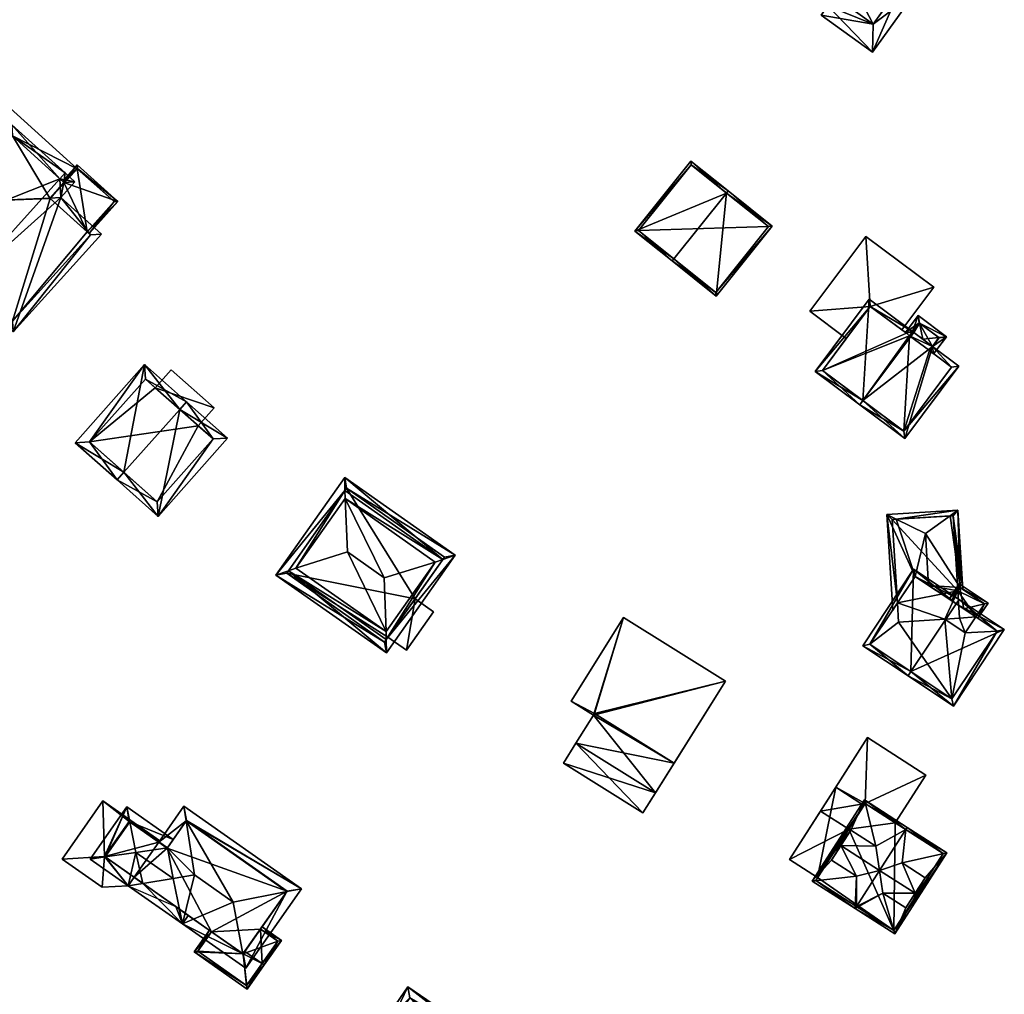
# Model space of a CAD drawing. Header units: inches. Extents: x 2685601 to 2690022, y 1235992 to 1239010.
# Tile 273 of 390: x 2689157 to 2689252, y 1237405 to 1237500. Entities that reach past the tile are written whole.
import ezdxf

# ---------------------------------------------------------------- set-up
doc = ezdxf.new("R2010")
doc.units = ezdxf.units.IN
doc.header["$MEASUREMENT"] = 0
doc.layers.add('Gebaeude Einzelhaus', color=10, linetype='Continuous')
doc.layers.add('Offenes Gebaeude', color=10, linetype='Continuous')

msp = doc.modelspace()

# ---------------------------------------------------------------- meshes
at = {"layer": 'Gebaeude Einzelhaus'}
mesh = msp.add_polyface(dxfattribs=at)
corners = [(2689223.188, 1237510.828, 478.152), (2689225.863, 1237507.506, 478.152), (2689234.966, 1237500.971, 478.152), (2689221.875, 1237508.999, 478.152), (2689225.214, 1237506.603, 478.152), (2689239.365, 1237499.215, 478.152), (2689234.318, 1237500.068, 478.152), (2689239.283, 1237496.504, 478.152), (2689243.446, 1237502.304, 478.152), (2689242.216, 1237503.187, 478.152), (2689239.365, 1237499.215, 480.711), (2689245.243, 1237507.404, 480.711), (2689229.065, 1237519.015, 480.711), (2689223.188, 1237510.828, 480.711), (2689225.214, 1237506.603, 467.392), (2689221.875, 1237508.999, 467.392), (2689225.863, 1237507.506, 467.392), (2689234.966, 1237500.971, 467.392), (2689234.318, 1237500.068, 467.392), (2689239.283, 1237496.504, 467.392), (2689243.446, 1237502.304, 467.392), (2689242.216, 1237503.187, 467.392), (2689223.188, 1237510.828, 467.392), (2689226.039, 1237514.799, 478.152), (2689226.039, 1237514.799, 467.392), (2689229.065, 1237519.015, 467.392), (2689245.243, 1237507.404, 467.392)]
mesh.append_faces([[corners[k] for k in face] for face in [(10, 12, 13), (10, 11, 12), (5, 8, 9), (5, 7, 8), (5, 6, 7), (0, 2, 5), (5, 2, 6), (4, 1, 3), (3, 1, 0), (0, 1, 2)]], dxfattribs={"color": 13})
mesh.append_faces([[corners[k] for k in face] for face in [(25, 21, 24), (25, 26, 21), (12, 11, 25), (25, 11, 26), (9, 10, 5), (9, 11, 10), (21, 26, 9), (9, 26, 11), (10, 13, 5), (5, 13, 0), (13, 23, 0), (23, 25, 24), (13, 12, 23), (23, 12, 25), (17, 19, 18), (17, 21, 19), (19, 21, 20), (17, 24, 21), (17, 16, 24), (24, 16, 22), (22, 16, 15), (15, 16, 14), (0, 15, 3), (0, 22, 15), (0, 23, 22), (22, 23, 24), (20, 21, 8), (8, 21, 9), (8, 7, 20), (20, 7, 19), (7, 6, 19), (19, 6, 18), (6, 2, 18), (18, 2, 17), (2, 1, 17), (17, 1, 16), (1, 4, 16), (16, 4, 14), (4, 3, 14), (14, 3, 15)]], dxfattribs={"color": 41})
mesh = msp.add_polyface(dxfattribs=at)
corners = [(2689156.221, 1237488.401, 462.946), (2689162.447, 1237485.23, 462.946), (2689153.221, 1237493.568, 462.946), (2689161.186, 1237483.913, 462.946), (2689159.861, 1237482.369, 462.946), (2689146.228, 1237485.829, 462.946), (2689150.449, 1237482.014, 462.946), (2689159.822, 1237482.404, 462.946), (2689153.221, 1237493.568, 457.538), (2689162.447, 1237485.23, 457.538), (2689146.228, 1237485.829, 457.538), (2689150.449, 1237482.014, 457.538), (2689156.221, 1237488.401, 457.538), (2689161.186, 1237483.913, 457.538), (2689159.861, 1237482.369, 457.538), (2689159.822, 1237482.404, 457.538)]
mesh.append_faces([[corners[k] for k in face] for face in [(4, 3, 7), (0, 5, 6), (0, 2, 5), (4, 1, 3), (3, 1, 0), (0, 1, 2)]], dxfattribs={"color": 13})
mesh.append_faces([[corners[k] for k in face] for face in [(10, 12, 11), (13, 14, 15), (12, 9, 13), (13, 9, 14), (10, 8, 12), (12, 8, 9), (10, 11, 5), (5, 11, 6), (5, 2, 10), (10, 2, 8), (8, 1, 9), (8, 2, 1)]], dxfattribs={"color": 41})
mesh = msp.add_polyface(dxfattribs=at)
corners = [(2689160.881, 1237482.458, 469.942), (2689156.265, 1237469.458, 466.844), (2689164.807, 1237478.91, 466.844), (2689151.897, 1237474.416, 470.688), (2689151.394, 1237473.859, 470.688), (2689160.797, 1237484.265, 470.688), (2689162.245, 1237483.967, 469.942), (2689161.3, 1237484.821, 470.688), (2689156.167, 1237489.46, 466.844), (2689146.261, 1237478.498, 466.844), (2689163.748, 1237478.856, 467.283), (2689161.186, 1237483.913, 470.381), (2689159.822, 1237482.404, 470.381), (2689156.221, 1237488.401, 467.261), (2689147.32, 1237478.552, 467.261), (2689156.211, 1237470.517, 467.283), (2689159.861, 1237482.369, 465.616), (2689159.822, 1237482.404, 465.616), (2689163.422, 1237479.151, 465.616), (2689163.748, 1237478.856, 457.538), (2689163.422, 1237479.151, 457.538), (2689159.861, 1237482.369, 462.946), (2689159.822, 1237482.404, 462.946), (2689161.186, 1237483.913, 462.946), (2689161.186, 1237483.913, 465.616), (2689156.221, 1237488.401, 462.946), (2689150.449, 1237482.014, 462.946), (2689147.32, 1237478.552, 457.538), (2689150.449, 1237482.014, 457.538), (2689156.211, 1237470.517, 457.538), (2689159.822, 1237482.404, 457.538), (2689156.221, 1237488.401, 457.538), (2689161.186, 1237483.913, 457.538), (2689159.861, 1237482.369, 457.538)]
mesh.append_faces([[corners[k] for k in face] for face in [(1, 15, 10), (3, 15, 4), (14, 3, 4), (4, 15, 1), (9, 14, 4), (13, 14, 8), (8, 14, 9), (5, 13, 7), (11, 5, 7), (7, 13, 8), (6, 11, 7), (12, 11, 0), (10, 12, 0), (0, 11, 6), (1, 10, 2), (2, 10, 0), (5, 9, 3), (3, 9, 4), (7, 8, 5), (5, 8, 9), (5, 6, 7), (3, 0, 5), (5, 0, 6), (4, 1, 3), (3, 1, 0), (0, 1, 2)]], dxfattribs={"color": 13})
mesh.append_faces([[corners[k] for k in face] for face in [(28, 29, 27), (29, 20, 19), (28, 33, 29), (29, 33, 20), (28, 30, 33), (28, 31, 30), (30, 31, 32), (10, 15, 19), (19, 15, 29), (3, 14, 15), (15, 14, 29), (29, 14, 27), (27, 26, 28), (26, 13, 25), (27, 14, 26), (26, 14, 13), (13, 24, 25), (25, 24, 23), (13, 5, 24), (24, 5, 11), (17, 24, 12), (12, 24, 11), (17, 23, 24), (17, 22, 23), (17, 21, 22), (17, 16, 21), (18, 19, 20), (16, 10, 18), (18, 10, 19), (17, 12, 16), (16, 12, 10)]], dxfattribs={"color": 41})
mesh = msp.add_polyface(dxfattribs=at)
corners = [(2689225.185, 1237482.887, 484.9), (2689221.725, 1237485.973, 478.216), (2689216.32, 1237479.209, 478.215), (2689225.341, 1237483.083, 484.9), (2689220.092, 1237476.514, 484.9), (2689219.936, 1237476.319, 484.9), (2689229.588, 1237479.689, 478.215), (2689224.183, 1237472.925, 478.215), (2689221.764, 1237485.621, 478.576), (2689229.236, 1237479.65, 478.523), (2689216.671, 1237479.248, 478.576), (2689224.144, 1237473.276, 478.522), (2689221.764, 1237485.621, 467.842), (2689229.236, 1237479.65, 467.842), (2689216.671, 1237479.248, 467.842), (2689224.144, 1237473.276, 467.842)]
mesh.append_faces([[corners[k] for k in face] for face in [(6, 11, 9), (7, 11, 6), (4, 11, 5), (10, 4, 5), (5, 11, 7), (8, 10, 2), (2, 10, 5), (1, 8, 2), (0, 8, 3), (9, 0, 3), (6, 9, 3), (3, 8, 1), (7, 4, 5), (7, 0, 4), (7, 6, 0), (0, 6, 3), (0, 2, 4), (4, 2, 5), (3, 1, 0), (0, 1, 2)]], dxfattribs={"color": 13})
mesh.append_faces([[corners[k] for k in face] for face in [(13, 15, 14), (13, 14, 12), (11, 15, 13), (11, 13, 9), (14, 15, 11), (4, 14, 11), (10, 14, 4), (12, 14, 10), (8, 12, 10), (0, 12, 8), (13, 12, 9), (9, 12, 0)]], dxfattribs={"color": 41})
mesh = msp.add_polyface(dxfattribs=at)
corners = [(2689163.422, 1237479.151, 465.616), (2689163.607, 1237478.983, 465.616), (2689166.396, 1237482.069, 465.616), (2689161.186, 1237483.913, 465.616), (2689162.464, 1237485.622, 465.616), (2689161.039, 1237484.046, 465.616), (2689159.861, 1237482.369, 465.616), (2689159.822, 1237482.404, 465.616), (2689166.043, 1237482.051, 465.616), (2689162.482, 1237485.269, 465.616), (2689162.482, 1237485.269, 457.538), (2689166.043, 1237482.051, 457.538), (2689162.447, 1237485.23, 462.946), (2689162.447, 1237485.23, 457.538), (2689159.861, 1237482.369, 462.946), (2689163.422, 1237479.151, 457.538), (2689159.861, 1237482.369, 457.538)]
mesh.append_faces([[corners[k] for k in face] for face in [(3, 6, 7), (4, 9, 5), (5, 9, 3), (3, 9, 6), (8, 1, 0), (4, 2, 9), (9, 2, 8), (8, 2, 1), (0, 3, 6), (6, 3, 7), (3, 4, 5), (0, 2, 3), (3, 2, 4), (0, 1, 2)]], dxfattribs={"color": 13})
mesh.append_faces([[corners[k] for k in face] for face in [(13, 15, 16), (10, 11, 13), (13, 11, 15), (11, 8, 15), (15, 8, 0), (6, 12, 14), (12, 10, 13), (6, 9, 12), (12, 9, 10), (9, 8, 10), (10, 8, 11)]], dxfattribs={"color": 41})
mesh = msp.add_polyface(dxfattribs=at)
corners = [(2689238.352, 1237462.824, 483.477), (2689238.966, 1237472.631, 476.936), (2689233.746, 1237465.638, 476.936), (2689243.164, 1237469.499, 483.312), (2689238.053, 1237462.424, 483.477), (2689243.273, 1237469.418, 483.477), (2689245.095, 1237468.057, 480.745), (2689242.416, 1237459.166, 476.936), (2689247.636, 1237466.16, 476.936), (2689234.446, 1237465.739, 477.544), (2689239.068, 1237471.931, 477.545), (2689242.315, 1237459.866, 477.535), (2689246.936, 1237466.059, 477.536), (2689244.796, 1237467.656, 480.745), (2689242.865, 1237469.098, 483.312), (2689242.568, 1237469.329, 482.854), (2689246.424, 1237469.001, 476.936), (2689243.691, 1237471.041, 476.936), (2689243.839, 1237470.307, 477.349), (2689245.691, 1237468.924, 477.348), (2689244.15, 1237468.763, 478.215), (2689243.164, 1237469.499, 477.306), (2689242.469, 1237469.403, 476.936), (2689242.568, 1237469.329, 477.027), (2689242.865, 1237469.098, 477.306), (2689243.273, 1237469.418, 477.406), (2689245.095, 1237468.057, 477.317), (2689245.197, 1237467.357, 476.936), (2689244.796, 1237467.656, 477.317), (2689245.724, 1237468.9, 477.317), (2689243.793, 1237470.341, 477.306), (2689243.164, 1237469.499, 467.204), (2689242.865, 1237469.098, 467.204), (2689242.568, 1237469.329, 467.204), (2689242.132, 1237469.653, 472.457), (2689239.068, 1237471.931, 472.457), (2689242.132, 1237469.653, 472.357), (2689239.068, 1237471.931, 467.204), (2689239.068, 1237471.931, 472.357), (2689236.756, 1237468.834, 472.357), (2689234.446, 1237465.739, 467.204), (2689236.756, 1237468.834, 472.457), (2689242.315, 1237459.866, 467.204), (2689246.936, 1237466.059, 467.204), (2689244.796, 1237467.656, 467.204), (2689245.095, 1237468.057, 467.204), (2689245.724, 1237468.9, 467.204), (2689243.793, 1237470.341, 467.204)]
mesh.append_faces([[corners[k] for k in face] for face in [(22, 21, 23), (23, 21, 24), (17, 30, 22), (22, 30, 21), (17, 18, 30), (16, 29, 19), (27, 26, 16), (16, 26, 29), (27, 28, 26), (16, 18, 17), (16, 19, 18), (27, 26, 28), (26, 19, 20), (27, 16, 26), (26, 16, 19), (18, 25, 20), (17, 21, 18), (18, 21, 25), (21, 23, 24), (17, 22, 21), (21, 22, 23), (16, 18, 19), (19, 18, 20), (16, 17, 18), (15, 10, 3), (14, 15, 3), (3, 10, 1), (12, 13, 6), (11, 12, 8), (8, 12, 6), (7, 11, 8), (0, 11, 4), (9, 0, 4), (4, 11, 7), (10, 9, 2), (1, 10, 2), (2, 9, 4), (0, 6, 5), (4, 7, 0), (0, 7, 6), (6, 7, 8), (3, 0, 5), (0, 2, 4), (3, 1, 0), (0, 1, 2)]], dxfattribs={"color": 13})
mesh.append_faces([[corners[k] for k in face] for face in [(45, 47, 46), (45, 31, 47), (30, 47, 21), (21, 47, 31), (30, 46, 47), (18, 29, 30), (30, 29, 46), (18, 19, 29), (26, 46, 29), (26, 45, 46), (42, 44, 43), (40, 32, 42), (42, 32, 44), (44, 32, 45), (45, 32, 31), (37, 33, 40), (40, 33, 32), (28, 26, 13), (13, 26, 6), (28, 45, 26), (28, 44, 45), (12, 28, 13), (12, 43, 28), (28, 43, 44), (12, 11, 43), (43, 11, 42), (11, 40, 42), (0, 9, 11), (11, 9, 40), (37, 39, 38), (41, 10, 35), (39, 9, 41), (41, 9, 10), (37, 40, 39), (39, 40, 9), (36, 37, 38), (36, 33, 37), (34, 23, 36), (36, 23, 33), (35, 10, 34), (34, 10, 23), (23, 10, 15), (24, 15, 14), (24, 23, 15), (24, 32, 23), (23, 32, 33), (21, 14, 3), (21, 24, 14), (21, 31, 24), (24, 31, 32), (25, 3, 5), (25, 21, 3), (5, 20, 25), (5, 6, 20), (20, 6, 26)]], dxfattribs={"color": 41})
mesh = msp.add_polyface(dxfattribs=at)
corners = [(2689172.366, 1237461.974, 469.043), (2689170.286, 1237451.64, 465.631), (2689176.995, 1237459.204, 465.631), (2689166.983, 1237455.906, 469.043), (2689166.32, 1237455.158, 469.043), (2689173.029, 1237462.721, 469.043), (2689168.966, 1237466.325, 465.631), (2689162.258, 1237458.761, 465.631), (2689170.201, 1237453.051, 466.275), (2689163.669, 1237458.846, 466.259), (2689175.584, 1237459.119, 466.274), (2689169.051, 1237464.914, 466.259), (2689170.009, 1237464.064, 465.631), (2689169.051, 1237464.914, 457.28), (2689174.148, 1237460.393, 465.631), (2689175.584, 1237459.119, 457.28), (2689174.148, 1237460.393, 457.28), (2689170.009, 1237464.064, 457.28), (2689163.669, 1237458.846, 457.28), (2689170.201, 1237453.051, 457.28)]
mesh.append_faces([[corners[k] for k in face] for face in [(11, 9, 6), (6, 9, 7), (0, 11, 5), (10, 0, 5), (5, 11, 6), (2, 10, 5), (1, 8, 10), (1, 10, 2), (3, 8, 4), (9, 3, 4), (7, 9, 4), (4, 8, 1), (3, 7, 4), (5, 6, 0), (0, 6, 3), (3, 6, 7), (0, 2, 5), (4, 1, 3), (3, 1, 0), (0, 1, 2)]], dxfattribs={"color": 13})
mesh.append_faces([[corners[k] for k in face] for face in [(16, 18, 17), (17, 18, 13), (15, 19, 16), (16, 19, 18), (10, 19, 15), (10, 8, 19), (3, 9, 8), (8, 9, 19), (19, 9, 18), (9, 11, 18), (18, 11, 13), (13, 12, 17), (14, 15, 16), (14, 10, 15), (12, 0, 14), (14, 0, 10), (13, 11, 12), (12, 11, 0)]], dxfattribs={"color": 41})
mesh = msp.add_polyface(dxfattribs=at)
corners = [(2689170.009, 1237464.064, 465.631), (2689175.695, 1237462.138, 465.631), (2689171.556, 1237465.809, 465.631), (2689174.148, 1237460.393, 465.631), (2689170.009, 1237464.064, 457.28), (2689171.556, 1237465.809, 457.28), (2689175.695, 1237462.138, 457.28), (2689174.148, 1237460.393, 457.28)]
mesh.append_faces([[corners[k] for k in face] for face in [(3, 1, 0), (0, 1, 2)]], dxfattribs={"color": 13})
mesh.append_faces([[corners[k] for k in face] for face in [(5, 6, 4), (4, 6, 7), (2, 1, 5), (5, 1, 6), (7, 6, 3), (3, 6, 1), (0, 2, 4), (4, 2, 5)]], dxfattribs={"color": 41})
mesh = msp.add_polyface(dxfattribs=at)
corners = [(2689197.77, 1237447.469, 469.915), (2689188.313, 1237455.406, 469.381), (2689188.327, 1237454.125, 469.915), (2689198.981, 1237447.886, 469.381), (2689188.336, 1237453.363, 470.233), (2689197.049, 1237447.221, 470.233), (2689192.319, 1237439.737, 469.915), (2689192.333, 1237438.454, 469.381), (2689192.31, 1237440.499, 470.233), (2689181.664, 1237445.974, 469.381), (2689182.875, 1237446.39, 469.914), (2689183.598, 1237446.639, 470.233), (2689188.561, 1237448.201, 473.79), (2689192.113, 1237445.699, 473.79), (2689188.494, 1237454.361, 469.767), (2689197.936, 1237447.705, 469.767), (2689192.151, 1237439.499, 469.766), (2689182.709, 1237446.155, 469.766), (2689188.494, 1237454.361, 459.454), (2689197.936, 1237447.705, 459.454), (2689182.709, 1237446.155, 459.454), (2689192.151, 1237439.499, 459.454), (2689195.097, 1237443.677, 467.163), (2689192.478, 1237439.962, 467.163), (2689192.478, 1237439.962, 459.454), (2689195.097, 1237443.677, 459.454)]
mesh.append_faces([[corners[k] for k in face] for face in [(16, 6, 7), (17, 16, 9), (10, 17, 9), (2, 10, 9), (9, 16, 7), (14, 2, 1), (1, 2, 9), (6, 0, 3), (3, 0, 15), (15, 14, 3), (7, 6, 3), (3, 14, 1), (5, 13, 8), (4, 13, 5), (4, 12, 13), (12, 8, 13), (12, 11, 8), (11, 12, 4), (10, 8, 11), (10, 6, 8), (10, 7, 6), (10, 9, 7), (2, 11, 4), (2, 10, 11), (1, 9, 2), (2, 9, 10), (6, 5, 8), (6, 0, 5), (7, 3, 6), (6, 3, 0), (0, 4, 5), (0, 2, 4), (3, 1, 0), (0, 1, 2)]], dxfattribs={"color": 13})
mesh.append_faces([[corners[k] for k in face] for face in [(25, 18, 19), (24, 20, 25), (25, 20, 18), (24, 21, 20), (19, 22, 25), (23, 21, 24), (23, 16, 21), (22, 6, 23), (23, 6, 16), (22, 0, 6), (19, 15, 22), (22, 15, 0), (16, 17, 21), (21, 17, 20), (2, 20, 10), (10, 20, 17), (2, 18, 20), (2, 14, 18), (14, 15, 18), (18, 15, 19)]], dxfattribs={"color": 41})
mesh = msp.add_polyface(dxfattribs=at)
corners = [(2689241.696, 1237443.278, 470.129), (2689240.663, 1237451.808, 469.913), (2689241.238, 1237442.592, 469.913), (2689243.403, 1237445.84, 470.936), (2689241.569, 1237451.363, 470.292), (2689244.399, 1237449.974, 471.478), (2689244.711, 1237444.969, 471.478), (2689247.539, 1237452.236, 469.913), (2689247.744, 1237444.765, 470.037), (2689248.016, 1237444.584, 469.913), (2689246.778, 1237451.688, 470.292), (2689247.524, 1237444.436, 470.152), (2689246.905, 1237443.506, 470.475), (2689247.071, 1237451.706, 470.152), (2689241.193, 1237451.34, 470.129), (2689247.071, 1237451.706, 464.753), (2689247.524, 1237444.436, 464.753), (2689241.193, 1237451.34, 464.753), (2689241.696, 1237443.278, 464.753), (2689246.283, 1237441.707, 464.753), (2689247.689, 1237441.795, 464.753), (2689241.811, 1237441.429, 464.753)]
mesh.append_faces([[corners[k] for k in face] for face in [(1, 0, 2), (4, 14, 1), (1, 14, 0), (7, 4, 1), (7, 10, 4), (13, 8, 11), (13, 9, 8), (13, 7, 9), (13, 10, 7), (7, 4, 10), (10, 4, 5), (7, 1, 4), (11, 6, 12), (11, 8, 6), (6, 8, 5), (5, 8, 10), (10, 8, 7), (7, 8, 9), (4, 3, 5), (5, 3, 6), (4, 1, 3), (3, 1, 0), (0, 1, 2)]], dxfattribs={"color": 13})
mesh.append_faces([[corners[k] for k in face] for face in [(18, 19, 21), (18, 16, 19), (19, 16, 20), (18, 17, 16), (16, 17, 15), (0, 14, 18), (18, 14, 17), (4, 17, 14), (10, 15, 4), (4, 15, 17), (10, 13, 15), (15, 11, 16), (15, 13, 11)]], dxfattribs={"color": 41})
mesh = msp.add_polyface(dxfattribs=at)
corners = [(2689243, 1237436.641, 480.722), (2689243.264, 1237446.534, 474.465), (2689238.34, 1237439.145, 474.465), (2689247.369, 1237443.197, 480.722), (2689247.646, 1237443.614, 480.722), (2689242.723, 1237436.225, 480.722), (2689247.098, 1237433.309, 474.465), (2689252.021, 1237440.698, 474.465), (2689239.034, 1237439.284, 475.06), (2689246.959, 1237434.003, 475.061), (2689251.328, 1237440.559, 475.06), (2689243.403, 1237445.84, 475.06), (2689244.711, 1237444.969, 471.478), (2689243.403, 1237445.84, 470.936), (2689246.905, 1237443.506, 474.124), (2689246.905, 1237443.506, 470.475), (2689248.117, 1237442.699, 475.456), (2689248.126, 1237442.693, 475.456), (2689249.267, 1237441.932, 474.136), (2689251.328, 1237440.559, 464.753), (2689249.267, 1237441.932, 464.753), (2689241.696, 1237443.278, 470.129), (2689239.034, 1237439.284, 464.753), (2689241.696, 1237443.278, 464.753), (2689246.959, 1237434.003, 464.753), (2689246.283, 1237441.707, 464.753), (2689248.245, 1237440.399, 464.753), (2689241.811, 1237441.429, 464.753)]
mesh.append_faces([[corners[k] for k in face] for face in [(11, 8, 1), (3, 11, 4), (10, 3, 4), (4, 11, 1), (7, 10, 4), (6, 9, 10), (6, 10, 7), (0, 9, 5), (8, 0, 5), (5, 9, 6), (1, 8, 2), (2, 8, 5), (0, 7, 3), (3, 7, 4), (5, 6, 0), (0, 6, 7), (0, 2, 5), (4, 1, 3), (3, 1, 0), (0, 1, 2)]], dxfattribs={"color": 13})
mesh.append_faces([[corners[k] for k in face] for face in [(27, 22, 23), (27, 24, 22), (24, 26, 19), (19, 26, 20), (27, 25, 24), (24, 25, 26), (10, 24, 19), (10, 9, 24), (0, 8, 9), (9, 8, 24), (24, 8, 22), (22, 21, 23), (21, 11, 13), (22, 8, 21), (21, 8, 11), (18, 19, 20), (17, 10, 18), (18, 10, 19), (16, 3, 17), (17, 3, 10), (14, 11, 16), (16, 11, 3), (15, 12, 14), (14, 12, 11), (11, 12, 13)]], dxfattribs={"color": 41})
mesh = msp.add_polyface(dxfattribs=at)
corners = [(2689250.453, 1237443.26, 473.896), (2689247.675, 1237445.111, 473.896), (2689247.74, 1237444.758, 474.124), (2689250.094, 1237443.173, 474.136), (2689248.117, 1237442.699, 475.456), (2689248.126, 1237442.693, 475.456), (2689249.267, 1237441.932, 474.136), (2689249.475, 1237441.794, 473.896), (2689246.697, 1237443.645, 473.896), (2689246.905, 1237443.506, 474.124), (2689250.106, 1237443.19, 474.118), (2689247.744, 1237444.765, 474.117), (2689250.106, 1237443.19, 464.753), (2689247.744, 1237444.765, 464.753), (2689247.744, 1237444.765, 470.037), (2689247.524, 1237444.436, 470.152), (2689246.905, 1237443.506, 470.475), (2689247.524, 1237444.436, 464.753), (2689249.267, 1237441.932, 464.753), (2689247.689, 1237441.795, 464.753), (2689248.245, 1237440.399, 464.753), (2689246.283, 1237441.707, 464.753)]
mesh.append_faces([[corners[k] for k in face] for face in [(3, 7, 6), (3, 0, 7), (1, 2, 8), (8, 2, 9), (0, 11, 1), (1, 11, 2), (0, 10, 11), (0, 3, 10), (2, 9, 4), (2, 8, 9), (2, 1, 8), (3, 7, 0), (3, 6, 7), (3, 5, 6), (3, 4, 5), (0, 2, 3), (3, 2, 4), (0, 1, 2)]], dxfattribs={"color": 13})
mesh.append_faces([[corners[k] for k in face] for face in [(19, 20, 21), (17, 18, 19), (19, 18, 20), (13, 12, 17), (17, 12, 18), (12, 10, 18), (18, 10, 6), (6, 10, 3), (15, 14, 17), (17, 14, 13), (9, 11, 16), (16, 11, 15), (15, 11, 14), (9, 2, 11), (12, 14, 10), (10, 14, 11), (12, 13, 14)]], dxfattribs={"color": 41})
mesh = msp.add_polyface(dxfattribs=at)
corners = [(2689194.276, 1237438.695, 467.163), (2689196.895, 1237442.41, 467.163), (2689195.097, 1237443.677, 467.163), (2689192.478, 1237439.962, 467.163), (2689194.276, 1237438.695, 459.454), (2689192.478, 1237439.962, 459.454), (2689196.895, 1237442.41, 459.454), (2689195.097, 1237443.677, 459.454)]
mesh.append_faces([[corners[k] for k in face] for face in [(0, 2, 3), (0, 1, 2)]], dxfattribs={"color": 13})
mesh.append_faces([[corners[k] for k in face] for face in [(4, 7, 6), (4, 5, 7), (2, 1, 7), (7, 1, 6), (1, 0, 6), (6, 0, 4), (5, 4, 3), (3, 4, 0)]], dxfattribs={"color": 41})
mesh = msp.add_polyface(dxfattribs=at)
corners = [(2689209.431, 1237427.795, 468.788), (2689218.331, 1237424.923, 468.788), (2689210.644, 1237429.733, 468.788), (2689217.119, 1237422.984, 468.788), (2689212.339, 1237432.441, 471.537), (2689210.644, 1237429.733, 471.537), (2689218.331, 1237424.923, 471.537), (2689225.085, 1237435.714, 471.537), (2689215.246, 1237441.871, 471.537), (2689210.188, 1237433.788, 471.537), (2689210.644, 1237429.733, 460.262), (2689212.339, 1237432.441, 468.788), (2689212.339, 1237432.441, 460.262), (2689209.431, 1237427.795, 460.262), (2689217.119, 1237422.984, 460.262), (2689220.125, 1237427.788, 460.262), (2689220.125, 1237427.788, 468.788), (2689212.438, 1237432.599, 460.262), (2689215.246, 1237441.871, 460.262), (2689225.085, 1237435.714, 460.262), (2689210.188, 1237433.788, 460.262)]
mesh.append_faces([[corners[k] for k in face] for face in [(4, 8, 9), (4, 7, 8), (4, 6, 7), (4, 5, 6), (3, 1, 0), (0, 1, 2)]], dxfattribs={"color": 13})
mesh.append_faces([[corners[k] for k in face] for face in [(18, 17, 20), (20, 17, 12), (18, 19, 17), (17, 19, 15), (6, 16, 7), (7, 16, 19), (19, 16, 15), (6, 1, 16), (2, 1, 5), (5, 1, 6), (4, 11, 5), (5, 11, 2), (20, 11, 9), (9, 11, 4), (20, 12, 11), (9, 8, 20), (20, 8, 18), (8, 7, 18), (18, 7, 19), (10, 14, 13), (12, 15, 10), (10, 15, 14), (12, 17, 15), (1, 15, 16), (3, 14, 1), (1, 14, 15), (3, 0, 14), (14, 0, 13), (2, 13, 0), (2, 10, 13), (2, 11, 10), (10, 11, 12)]], dxfattribs={"color": 41})
mesh = msp.add_polyface(dxfattribs=at)
corners = [(2689244.453, 1237426.643, 467.42), (2689238.581, 1237423.89, 467.42), (2689241.49, 1237422.024, 467.42), (2689238.813, 1237430.26, 467.42), (2689235.735, 1237425.461, 467.42), (2689238.465, 1237423.71, 467.42), (2689233.992, 1237416.734, 472.54), (2689235.735, 1237425.461, 472.54), (2689231.26, 1237418.486, 472.54), (2689238.465, 1237423.71, 472.54), (2689241.49, 1237422.024, 461.714), (2689244.453, 1237426.643, 461.714), (2689238.813, 1237430.26, 461.714), (2689234.264, 1237423.169, 461.714), (2689234.264, 1237423.169, 467.42), (2689238.581, 1237423.89, 461.714), (2689236.995, 1237421.417, 461.714), (2689233.992, 1237416.734, 461.714), (2689231.26, 1237418.486, 461.714)]
mesh.append_faces([[corners[k] for k in face] for face in [(9, 7, 6), (6, 7, 8), (5, 1, 4), (4, 1, 3), (3, 1, 0), (0, 1, 2)]], dxfattribs={"color": 13})
mesh.append_faces([[corners[k] for k in face] for face in [(13, 16, 18), (18, 16, 17), (7, 14, 8), (8, 14, 18), (18, 14, 13), (7, 4, 14), (7, 9, 4), (4, 9, 5), (18, 17, 8), (8, 17, 6), (11, 15, 12), (12, 15, 13), (13, 15, 16), (11, 10, 15), (4, 13, 14), (4, 12, 13), (4, 3, 12), (3, 0, 12), (12, 0, 11), (11, 0, 10), (10, 0, 2)]], dxfattribs={"color": 41})
mesh = msp.add_polyface(dxfattribs=at)
corners = [(2689165.105, 1237418.769, 458.84), (2689164.951, 1237424.146, 458.84), (2689161.006, 1237418.529, 458.84), (2689167.49, 1237422.164, 458.84), (2689170.435, 1237420.296, 458.84), (2689164.863, 1237415.82, 458.84), (2689167.381, 1237415.949, 458.84), (2689167.956, 1237416.767, 458.84), (2689170.34, 1237420.161, 458.84), (2689167.381, 1237415.949, 450.783), (2689167.956, 1237416.767, 450.783), (2689170.34, 1237420.161, 450.783), (2689170.435, 1237420.296, 450.783), (2689164.951, 1237424.146, 450.783), (2689161.006, 1237418.529, 450.783), (2689164.863, 1237415.82, 450.783), (2689167.49, 1237422.164, 450.783), (2689165.105, 1237418.769, 450.783)]
mesh.append_faces([[corners[k] for k in face] for face in [(4, 3, 8), (0, 6, 7), (0, 5, 6), (0, 2, 5), (4, 1, 3), (3, 1, 0), (0, 1, 2)]], dxfattribs={"color": 13})
mesh.append_faces([[corners[k] for k in face] for face in [(13, 17, 14), (14, 17, 15), (15, 17, 9), (9, 17, 10), (13, 16, 17), (13, 12, 16), (16, 12, 11), (5, 2, 15), (15, 2, 14), (6, 5, 9), (9, 5, 15), (2, 1, 14), (14, 1, 13), (1, 4, 13), (13, 4, 12), (8, 12, 4), (8, 11, 12), (6, 10, 7), (6, 9, 10)]], dxfattribs={"color": 41})
mesh = msp.add_polyface(dxfattribs=at)
corners = [(2689242.502, 1237421.376, 476.094), (2689246.461, 1237419.133, 472.54), (2689242.636, 1237421.585, 476.094), (2689242.159, 1237418.147, 474.957), (2689244.379, 1237416.723, 472.893), (2689241.431, 1237411.29, 472.54), (2689239.973, 1237417.434, 476.094), (2689240.289, 1237415.233, 474.957), (2689237.741, 1237413.954, 476.094), (2689237.606, 1237413.744, 476.094), (2689242.51, 1237413.809, 472.893), (2689237.196, 1237421.33, 472.877), (2689238.506, 1237424.235, 472.54), (2689233.476, 1237416.393, 472.54), (2689239.612, 1237419.78, 474.957), (2689237.743, 1237416.866, 474.957), (2689235.328, 1237418.415, 472.878), (2689242.51, 1237413.809, 474.957), (2689243.418, 1237415.225, 476.094), (2689236.235, 1237419.831, 476.094), (2689235.328, 1237418.415, 474.957), (2689237.196, 1237421.33, 474.957), (2689244.379, 1237416.723, 474.957), (2689241.356, 1237411.635, 472.735), (2689246.116, 1237419.058, 472.736), (2689238.581, 1237423.89, 472.721), (2689233.821, 1237416.468, 472.721), (2689241.49, 1237422.024, 467.42), (2689246.116, 1237419.058, 461.714), (2689241.49, 1237422.024, 461.714), (2689238.581, 1237423.89, 467.42), (2689233.992, 1237416.734, 472.54), (2689233.821, 1237416.468, 461.714), (2689238.465, 1237423.71, 472.54), (2689238.465, 1237423.71, 467.42), (2689233.992, 1237416.734, 461.714), (2689241.356, 1237411.635, 461.714), (2689236.995, 1237421.417, 461.714), (2689238.581, 1237423.89, 461.714)]
mesh.append_faces([[corners[k] for k in face] for face in [(13, 26, 9), (9, 26, 8), (2, 25, 12), (12, 25, 13), (13, 25, 26), (2, 0, 25), (1, 24, 2), (2, 24, 0), (1, 23, 24), (23, 9, 8), (1, 5, 23), (23, 5, 9), (18, 22, 3), (6, 18, 3), (21, 19, 14), (14, 19, 6), (19, 20, 15), (6, 19, 15), (7, 18, 6), (7, 17, 18), (14, 6, 0), (15, 8, 6), (15, 9, 8), (11, 13, 16), (16, 13, 15), (15, 13, 9), (14, 12, 11), (12, 14, 0), (2, 12, 0), (11, 12, 13), (7, 5, 10), (10, 5, 4), (7, 9, 5), (7, 8, 9), (7, 6, 8), (3, 0, 6), (4, 1, 3), (1, 4, 5), (3, 1, 0), (0, 1, 2)]], dxfattribs={"color": 13})
mesh.append_faces([[corners[k] for k in face] for face in [(29, 37, 38), (29, 36, 37), (37, 36, 35), (35, 36, 32), (29, 28, 36), (24, 23, 28), (28, 23, 36), (8, 26, 23), (23, 26, 36), (36, 26, 32), (32, 31, 35), (33, 30, 34), (31, 25, 33), (33, 25, 30), (32, 26, 31), (31, 26, 25), (25, 27, 30), (27, 28, 29), (27, 24, 28), (25, 0, 27), (27, 0, 24), (10, 17, 7), (16, 15, 20), (21, 20, 19), (11, 16, 21), (21, 16, 20), (11, 21, 14), (4, 3, 22), (17, 22, 18), (10, 4, 17), (17, 4, 22)]], dxfattribs={"color": 41})
mesh = msp.add_polyface(dxfattribs=at)
corners = [(2689172.621, 1237412.269, 461.757), (2689178.739, 1237407.973, 461.757), (2689178.476, 1237409.378, 462.132), (2689177.544, 1237414.366, 463.463), (2689173.801, 1237416.994, 463.463), (2689171.723, 1237416.656, 462.911), (2689168.793, 1237416.179, 462.132), (2689167.381, 1237415.949, 461.757), (2689171.172, 1237419.605, 462.124), (2689170.34, 1237420.161, 461.757), (2689171.159, 1237419.586, 462.124), (2689172.998, 1237422.206, 462.123), (2689172.778, 1237423.631, 461.757), (2689167.956, 1237416.767, 461.757), (2689182.718, 1237415.378, 462.124), (2689184.135, 1237415.655, 461.757), (2689172.001, 1237413.925, 462.132), (2689172.329, 1237413.695, 462.132), (2689178.495, 1237409.365, 462.124), (2689182.741, 1237415.411, 462.11), (2689173.021, 1237422.239, 462.109), (2689165.154, 1237418.735, 462.132), (2689167.246, 1237423.556, 461.757), (2689163.713, 1237418.525, 461.757), (2689167.538, 1237422.13, 462.132), (2689168.144, 1237419.17, 462.911), (2689171.734, 1237420.405, 461.757), (2689171.724, 1237416.655, 462.911), (2689173.195, 1237413.087, 461.757), (2689171.159, 1237419.586, 462.132), (2689167.49, 1237422.164, 462.111), (2689165.105, 1237418.769, 462.111), (2689167.956, 1237416.767, 458.84), (2689167.956, 1237416.767, 450.783), (2689175.45, 1237411.504, 450.783), (2689175.45, 1237411.504, 459.395), (2689178.495, 1237409.365, 459.395), (2689180.18, 1237411.765, 458.702), (2689182.741, 1237415.411, 450.783), (2689178.659, 1237409.599, 459.481), (2689180.18, 1237411.765, 450.783), (2689173.021, 1237422.239, 450.783), (2689171.159, 1237419.586, 450.783), (2689170.34, 1237420.161, 458.84), (2689170.34, 1237420.161, 450.783), (2689178.495, 1237409.365, 450.783), (2689167.49, 1237422.164, 458.84), (2689165.105, 1237418.769, 458.84), (2689165.105, 1237418.769, 450.783), (2689167.49, 1237422.164, 450.783)]
mesh.append_faces([[corners[k] for k in face] for face in [(17, 28, 0), (21, 7, 23), (21, 6, 7), (22, 31, 23), (23, 31, 21), (24, 30, 22), (22, 30, 31), (24, 8, 29), (22, 26, 24), (24, 26, 8), (17, 0, 28), (25, 6, 27), (21, 7, 25), (25, 7, 6), (21, 23, 7), (24, 26, 22), (27, 8, 25), (25, 8, 24), (24, 8, 26), (24, 21, 25), (24, 22, 21), (21, 22, 23), (10, 9, 8), (8, 9, 11), (11, 9, 12), (15, 20, 12), (12, 20, 11), (15, 19, 20), (15, 14, 19), (1, 14, 15), (2, 18, 1), (1, 18, 14), (13, 6, 7), (0, 2, 1), (0, 17, 2), (0, 16, 17), (0, 7, 16), (15, 11, 14), (14, 11, 3), (3, 11, 4), (15, 12, 11), (2, 14, 3), (2, 1, 14), (14, 1, 15), (13, 7, 6), (11, 8, 4), (4, 8, 5), (12, 9, 11), (11, 9, 8), (8, 9, 10), (0, 6, 7), (0, 5, 6), (0, 4, 5), (0, 3, 4), (0, 2, 3), (0, 1, 2)]], dxfattribs={"color": 13})
mesh.append_faces([[corners[k] for k in face] for face in [(49, 44, 48), (48, 44, 33), (13, 47, 32), (13, 21, 47), (47, 21, 31), (13, 6, 21), (31, 30, 47), (47, 30, 46), (46, 9, 43), (9, 29, 10), (46, 24, 9), (9, 24, 29), (46, 30, 24), (8, 10, 29), (38, 42, 41), (42, 33, 44), (40, 34, 38), (38, 34, 42), (42, 34, 33), (40, 45, 34), (10, 43, 9), (10, 42, 43), (43, 42, 44), (20, 8, 11), (20, 42, 8), (8, 42, 10), (20, 41, 42), (20, 38, 41), (20, 19, 38), (38, 37, 40), (37, 18, 39), (39, 18, 36), (37, 14, 18), (38, 19, 37), (37, 19, 14), (32, 6, 13), (32, 16, 6), (2, 36, 18), (32, 35, 16), (16, 35, 17), (17, 35, 2), (2, 35, 36), (32, 34, 35), (32, 33, 34)]], dxfattribs={"color": 41})
mesh = msp.add_polyface(dxfattribs=at)
corners = [(2689175.45, 1237411.504, 459.395), (2689175.245, 1237411.648, 459.395), (2689173.778, 1237409.559, 458.628), (2689178.495, 1237409.365, 459.395), (2689178.893, 1237405.966, 458.628), (2689180.319, 1237408.433, 459.481), (2689180.524, 1237408.289, 459.481), (2689178.659, 1237409.599, 459.481), (2689180.18, 1237411.765, 458.702), (2689182.189, 1237410.66, 458.628), (2689180.324, 1237411.969, 458.628), (2689181.84, 1237410.599, 458.702), (2689174.126, 1237409.62, 458.703), (2689178.831, 1237406.315, 458.703), (2689178.831, 1237406.315, 450.783), (2689181.84, 1237410.599, 450.783), (2689180.18, 1237411.765, 450.783), (2689175.45, 1237411.504, 450.783), (2689174.126, 1237409.62, 450.783), (2689178.495, 1237409.365, 450.783)]
mesh.append_faces([[corners[k] for k in face] for face in [(2, 13, 4), (4, 13, 6), (6, 13, 5), (0, 12, 1), (1, 12, 2), (2, 12, 13), (6, 11, 9), (9, 11, 10), (10, 11, 8), (6, 5, 11), (5, 8, 7), (6, 9, 5), (5, 9, 8), (8, 9, 10), (3, 5, 7), (3, 4, 5), (5, 4, 6), (0, 2, 3), (3, 2, 4), (0, 1, 2)]], dxfattribs={"color": 13})
mesh.append_faces([[corners[k] for k in face] for face in [(15, 19, 16), (19, 18, 17), (15, 14, 19), (19, 14, 18), (13, 12, 14), (14, 12, 18), (18, 12, 17), (17, 12, 0), (15, 16, 11), (11, 16, 8), (11, 5, 15), (15, 5, 14), (14, 5, 13)]], dxfattribs={"color": 41})
mesh = msp.add_polyface(dxfattribs=at)
corners = [(2689200.381, 1237392.044, 463.206), (2689189.04, 1237398.333, 462.278), (2689199.705, 1237391.053, 462.278), (2689201.24, 1237393.709, 464.644), (2689192.355, 1237401.858, 465.975), (2689191.735, 1237402.281, 465.975), (2689204.515, 1237391.499, 464.661), (2689203.455, 1237389.945, 463.206), (2689201.591, 1237395.553, 465.975), (2689202.21, 1237395.131, 465.975), (2689203.033, 1237396.336, 464.785), (2689203.069, 1237396.389, 464.731), (2689202.906, 1237396.501, 464.732), (2689204.277, 1237398.51, 462.748), (2689202.61, 1237395.716, 465.397), (2689194.389, 1237406.169, 462.136), (2689204.7, 1237399.13, 462.136), (2689202.414, 1237396.759, 464.785), (2689194.585, 1237405.126, 462.749), (2689190.083, 1237398.529, 462.858), (2689199.509, 1237392.095, 462.858), (2689200.185, 1237393.086, 463.786), (2689203.259, 1237390.988, 463.787), (2689203.47, 1237391.299, 464.077), (2689200.196, 1237393.509, 464.061), (2689204.391, 1237395.487, 464.732), (2689204.551, 1237394.391, 465.397), (2689205.011, 1237395.065, 464.732), (2689204.355, 1237395.434, 464.784), (2689194.585, 1237405.126, 451.86), (2689204.277, 1237398.51, 451.86), (2689190.083, 1237398.529, 451.86), (2689199.509, 1237392.095, 451.86), (2689200.185, 1237393.086, 451.86), (2689203.259, 1237390.988, 451.86), (2689203.47, 1237391.299, 462.879), (2689203.282, 1237391.022, 462.879), (2689203.282, 1237391.022, 451.86), (2689200.196, 1237393.509, 462.879), (2689202.414, 1237396.759, 462.879), (2689203.033, 1237396.336, 462.879), (2689200.196, 1237393.509, 451.86), (2689203.47, 1237391.299, 451.86), (2689202.414, 1237396.759, 451.86), (2689202.906, 1237396.501, 451.86), (2689203.033, 1237396.336, 451.86), (2689203.069, 1237396.389, 451.86), (2689204.355, 1237395.434, 462.879), (2689204.391, 1237395.487, 462.879), (2689204.391, 1237395.487, 451.86), (2689204.355, 1237395.434, 451.86)]
mesh.append_faces([[corners[k] for k in face] for face in [(26, 28, 27), (27, 28, 25), (26, 14, 28), (28, 14, 10), (10, 25, 11), (25, 26, 27), (10, 14, 25), (25, 14, 26), (3, 8, 9), (3, 24, 8), (6, 23, 3), (3, 23, 24), (0, 22, 7), (7, 22, 6), (6, 22, 23), (0, 21, 22), (2, 20, 0), (0, 20, 21), (5, 19, 1), (1, 19, 2), (2, 19, 20), (5, 4, 19), (18, 16, 13), (18, 15, 16), (18, 5, 15), (18, 4, 5), (14, 17, 10), (9, 8, 14), (14, 8, 17), (14, 8, 9), (4, 15, 5), (4, 13, 15), (15, 13, 16), (10, 12, 14), (14, 12, 8), (8, 12, 4), (4, 12, 13), (10, 11, 12), (4, 3, 8), (8, 3, 9), (3, 0, 6), (6, 0, 7), (5, 1, 4), (4, 1, 3), (3, 1, 0), (0, 1, 2)]], dxfattribs={"color": 13})
mesh.append_faces([[corners[k] for k in face] for face in [(45, 49, 50), (45, 46, 49), (47, 25, 28), (47, 48, 25), (40, 28, 10), (40, 47, 28), (43, 44, 45), (45, 44, 46), (43, 30, 44), (43, 29, 30), (41, 31, 43), (43, 31, 29), (41, 32, 31), (37, 33, 42), (42, 33, 41), (41, 33, 32), (37, 34, 33), (39, 40, 17), (17, 40, 10), (17, 24, 39), (39, 24, 38), (17, 8, 24), (35, 24, 23), (35, 38, 24), (36, 34, 37), (35, 22, 36), (36, 22, 34), (35, 23, 22), (22, 21, 34), (34, 21, 33), (21, 20, 33), (33, 20, 32), (20, 19, 32), (32, 19, 31), (4, 18, 19), (19, 18, 31), (31, 18, 29), (29, 13, 30), (29, 18, 13)]], dxfattribs={"color": 41})
at = {"layer": 'Offenes Gebaeude'}
mesh = msp.add_polyface(dxfattribs=at)
corners = [(2689239.068, 1237471.931, 472.457), (2689238.645, 1237478.696, 472.457), (2689233.241, 1237471.459, 472.457), (2689245.219, 1237473.789, 472.457), (2689236.756, 1237468.834, 472.457), (2689242.132, 1237469.653, 472.457), (2689238.645, 1237478.696, 472.357), (2689245.219, 1237473.789, 472.357), (2689233.241, 1237471.459, 472.357), (2689236.756, 1237468.834, 472.357), (2689242.132, 1237469.653, 472.357), (2689239.068, 1237471.931, 472.357)]
mesh.append_faces([[corners[k] for k in face] for face in [(3, 0, 5), (0, 2, 4), (3, 1, 0), (0, 1, 2)]], dxfattribs={"color": 13})
mesh.append_faces([[corners[k] for k in face] for face in [(6, 11, 8), (8, 11, 9), (6, 7, 11), (11, 7, 10), (7, 3, 10), (10, 3, 5), (8, 9, 2), (2, 9, 4), (2, 1, 8), (8, 1, 6), (1, 3, 6), (6, 3, 7)]], dxfattribs={"color": 41})

doc.saveas('drawing.dxf')
